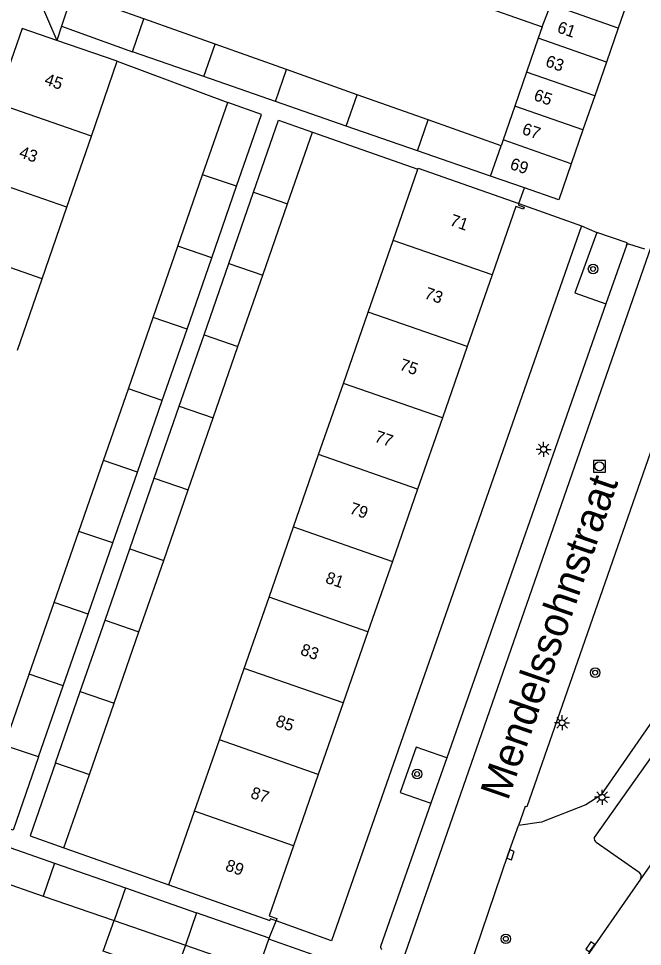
# Model space of a CAD drawing. Extents: x 132999 to 136000, y 398499 to 400501.
# Drawn here: x 133798 to 133850.1, y 399371.6 to 399449.1 of the extents above; entities that cross this region are included whole.
import ezdxf

# ---------------------------------------------------------------- set-up
doc = ezdxf.new("R2010")
doc.units = 0
for name, color, linetype in [('gg-afsc-erfafscheiding', 7, 'Continuous'), ('gg-anno-huisnummerreeks BGT', 7, 'Continuous'), ('gg-anno-openbare ruimte label', 7, 'Continuous'), ('gg-bbg-bijgebouw', 7, 'Continuous'), ('gg-bbg-gedigitaliseerde bebouwing', 7, 'Continuous'), ('gg-bbg-gedigitaliseerde bijgebouw', 7, 'Continuous'), ('gg-bbg-hoofdgebouw', 7, 'Continuous'), ('gg-bbg-luifel en loopbrug', 7, 'Continuous'), ('gg-bbg-tussenscheiding', 7, 'Continuous'), ('gg-knt-verharding', 7, 'Continuous'), ('gg-knt-verharding nz', 7, 'Continuous'), ('gt-grn-groengrens', 7, 'Continuous'), ('gt-grn-weggrens', 7, 'Continuous'), ('gt-symb-boom', 7, 'Continuous'), ('gt-symb-kolk', 7, 'Continuous'), ('gt-symb-lichtmast', 7, 'Continuous'), ('gt-symb-rioolschacht', 7, 'Continuous')]:
    doc.layers.add(name, color=color, linetype=linetype)

# ---------------------------------------------------------------- blocks, each defined once
blk = doc.blocks.new('gt0-BOOM')
at = {"layer": 'gt-symb-boom'}
for radius in [0.4, 0.2]:
    blk.add_circle((0, 0), radius, dxfattribs=at)
blk = doc.blocks.new('gt0-KOLK')
at = {"layer": 'gt-symb-kolk'}
blk.add_lwpolyline([(0, 0), (0.375, 0), (0.375, 0.4), (-0.375, 0.4), (-0.375, 0), (0, 0)], dxfattribs=at)
blk = doc.blocks.new('gt0-LMAST')
at = {"layer": 'gt-symb-lichtmast'}
for p, q in [((-0.182, 0.173), (-0.447, 0.438)), ((-0.005, 0.246), (-0.005, 0.621)), ((0.172, 0.173), (0.437, 0.438)), ((-0.255, -0.004), (-0.63, -0.004)), ((-0.182, -0.181), (-0.447, -0.446)), ((-0.005, -0.254), (-0.005, -0.629)), ((0.437, -0.446), (0.172, -0.181)), ((0.245, -0.004), (0.62, -0.004))]:
    blk.add_line(p, q, dxfattribs=at)
blk.add_circle((-0.005, -0.004), 0.25, dxfattribs=at)
blk = doc.blocks.new('gt0-RS')
at = {"layer": 'gt-symb-rioolschacht'}
blk.add_lwpolyline([(-0.5, -0.5), (0.5, -0.5), (0.5, 0.5), (-0.5, 0.5)], close=True, dxfattribs=at)
blk.add_circle((0, 0), 0.375, dxfattribs=at)

msp = doc.modelspace()

# ---------------------------------------------------------------- linework, layer by layer
at = {"layer": 'gg-afsc-erfafscheiding'}
for p, q in [((133806.223, 399445.529), (133815.46, 399442.092)), ((133822.537, 399439.607), (133831.362, 399436.508)), ((133801.77, 399379.823), (133810.55, 399376.735))]:
    msp.add_line(p, q, dxfattribs=at)
at = {"layer": 'gg-bbg-bijgebouw'}
for p, q in [((133802.479, 399451.192), (133801.572, 399448.454)), ((133848.101, 399448.296), (133847.12, 399445.465)), ((133847.12, 399445.465), (133846.14, 399442.634)), ((133846.14, 399442.634), (133845.16, 399439.803)), ((133845.16, 399439.803), (133844.18, 399436.973)), ((133844.18, 399436.973), (133843.14, 399433.97)), ((133817.981, 399369.601), (133818.902, 399372.209)), ((133818.902, 399372.209), (133818.928, 399372.282))]:
    msp.add_line(p, q, dxfattribs=at)
msp.add_lwpolyline([(133849.024, 399450.982), (133849.03, 399450.98), (133848.101, 399448.296)], dxfattribs=at)
at = {"layer": 'gg-bbg-gedigitaliseerde bebouwing'}
for p, q in [((133835.689, 399450.532), (133841.762, 399448.423)), ((133804.068, 399439.288), (133806.223, 399445.529)), ((133802.013, 399433.335), (133804.068, 399439.288)), ((133829.292, 399430.562), (133831.362, 399436.508)), ((133799.953, 399427.37), (133802.013, 399433.335)), ((133827.212, 399424.588), (133829.292, 399430.562)), ((133797.897, 399421.414), (133799.953, 399427.37)), ((133825.137, 399418.629), (133827.212, 399424.588)), ((133823.063, 399412.672), (133825.137, 399418.629)), ((133820.961, 399406.637), (133823.063, 399412.672)), ((133818.913, 399400.753), (133820.961, 399406.637)), ((133816.841, 399394.804), (133818.913, 399400.753)), ((133814.763, 399388.835), (133816.841, 399394.804)), ((133812.689, 399382.878), (133814.763, 399388.835)), ((133810.55, 399376.735), (133812.689, 399382.878)), ((133810.55, 399376.735), (133818.98, 399373.77))]:
    msp.add_line(p, q, dxfattribs=at)
msp.add_lwpolyline([(133831.362, 399436.508), (133831.392, 399436.595), (133839.81, 399433.66)], dxfattribs=at)
at = {"layer": 'gg-bbg-gedigitaliseerde bijgebouw'}
for p, q in [((133808.455, 399449.071), (133802.479, 399451.192)), ((133814.41, 399446.958), (133808.455, 399449.071)), ((133801.572, 399448.454), (133807.513, 399446.32)), ((133841.762, 399448.423), (133841.425, 399447.452)), ((133841.425, 399447.452), (133840.444, 399444.623)), ((133813.463, 399444.255), (133807.513, 399446.32)), ((133820.374, 399444.841), (133814.41, 399446.958)), ((133826.294, 399442.74), (133820.374, 399444.841)), ((133819.443, 399442.18), (133813.463, 399444.255)), ((133840.444, 399444.623), (133839.462, 399441.793)), ((133832.221, 399440.636), (133826.294, 399442.74)), ((133813.365, 399436.06), (133815.46, 399442.092)), ((133825.376, 399440.121), (133819.443, 399442.18)), ((133839.462, 399441.793), (133838.481, 399438.963)), ((133831.318, 399438.058), (133825.376, 399440.121)), ((133838.311, 399438.474), (133832.221, 399440.636)), ((133820.46, 399433.63), (133822.537, 399439.607)), ((133838.481, 399438.963), (133838.311, 399438.474)), ((133837.431, 399435.937), (133831.318, 399438.058)), ((133811.294, 399430.097), (133813.365, 399436.06)), ((133840.273, 399434.958), (133837.431, 399435.937)), ((133814.132, 399429.125), (133816.203, 399435.088)), ((133815.551, 399428.639), (133817.622, 399434.602)), ((133843.14, 399433.97), (133840.273, 399434.958)), ((133818.389, 399427.667), (133820.46, 399433.63)), ((133809.223, 399424.137), (133811.294, 399430.097)), ((133812.061, 399423.165), (133814.132, 399429.125)), ((133813.48, 399422.679), (133815.551, 399428.639)), ((133816.319, 399421.706), (133818.389, 399427.667)), ((133807.154, 399418.181), (133809.223, 399424.137)), ((133809.993, 399417.209), (133812.061, 399423.165)), ((133811.412, 399416.723), (133813.48, 399422.679)), ((133814.25, 399415.751), (133816.319, 399421.706)), ((133805.068, 399412.175), (133807.154, 399418.181)), ((133807.906, 399411.203), (133809.993, 399417.209)), ((133809.325, 399410.717), (133811.412, 399416.723)), ((133812.164, 399409.745), (133814.25, 399415.751)), ((133803.015, 399406.265), (133805.068, 399412.175)), ((133805.853, 399405.293), (133807.906, 399411.203)), ((133807.272, 399404.807), (133809.325, 399410.717)), ((133810.111, 399403.835), (133812.164, 399409.745)), ((133800.946, 399400.308), (133803.015, 399406.265)), ((133803.784, 399399.335), (133805.853, 399405.293)), ((133805.203, 399398.849), (133807.272, 399404.807)), ((133808.041, 399397.877), (133810.111, 399403.835)), ((133798.874, 399394.344), (133800.946, 399400.308)), ((133801.712, 399393.372), (133803.784, 399399.335)), ((133803.132, 399392.886), (133805.203, 399398.849)), ((133805.97, 399391.914), (133808.041, 399397.877)), ((133796.806, 399388.389), (133798.874, 399394.344)), ((133799.644, 399387.417), (133801.712, 399393.372)), ((133801.063, 399386.93), (133803.132, 399392.886)), ((133803.901, 399385.958), (133805.97, 399391.914)), ((133801.77, 399379.823), (133803.901, 399385.958)), ((133795.014, 399380.641), (133800.97, 399378.559)), ((133800.97, 399378.559), (133806.908, 399376.483)), ((133794.059, 399377.854), (133800.024, 399375.796)), ((133806.908, 399376.483), (133812.855, 399374.404)), ((133800.024, 399375.796), (133805.97, 399373.745)), ((133818.928, 399372.282), (133812.855, 399374.404)), ((133805.97, 399373.745), (133811.926, 399371.69)), ((133811.926, 399371.69), (133817.981, 399369.601))]:
    msp.add_line(p, q, dxfattribs=at)
for points in [[(133816.203, 399435.088), (133818.291, 399441.098), (133815.46, 399442.092)], [(133817.622, 399434.602), (133819.706, 399440.601), (133822.537, 399439.607)], [(133799.644, 399387.417), (133797.525, 399381.316), (133794.695, 399382.311)], [(133801.063, 399386.93), (133798.94, 399380.818), (133801.77, 399379.823)]]:
    msp.add_lwpolyline(points, dxfattribs=at)
at = {"layer": 'gg-bbg-hoofdgebouw'}
for p, q in [((133798.27, 399448.275), (133796.104, 399442.044)), ((133801.178, 399447.271), (133798.27, 399448.275)), ((133806.223, 399445.529), (133801.178, 399447.271)), ((133839.81, 399433.66), (133839.804, 399433.644)), ((133837.568, 399427.699), (133835.485, 399421.717)), ((133835.485, 399421.717), (133833.41, 399415.758)), ((133833.41, 399415.758), (133831.335, 399409.799)), ((133831.335, 399409.799), (133829.226, 399403.743)), ((133829.226, 399403.743), (133827.182, 399397.875)), ((133827.182, 399397.875), (133825.112, 399391.931)), ((133825.112, 399391.931), (133823.032, 399385.957)), ((133823.032, 399385.957), (133820.957, 399380))]:
    msp.add_line(p, q, dxfattribs=at)
for points in [[(133839.804, 399433.644), (133839.76, 399433.52), (133840.25, 399433.35), (133840.19, 399433.17), (133839.55, 399433.39), (133837.568, 399427.699)], [(133820.957, 399380), (133818.92, 399374.15), (133819.57, 399373.91), (133819.5, 399373.72)], [(133819.5, 399373.72), (133819.02, 399373.89), (133818.98, 399373.77)]]:
    msp.add_lwpolyline(points, dxfattribs=at)
at = {"layer": 'gg-bbg-luifel en loopbrug'}
msp.add_lwpolyline([(133811.926, 399371.69), (133810.999, 399369.08), (133805.062, 399371.188), (133805.97, 399373.745)], dxfattribs=at)
at = {"layer": 'gg-bbg-tussenscheiding'}
for p, q in [((133841.762, 399448.423), (133842.468, 399450.263)), ((133848.101, 399448.296), (133842.468, 399450.263)), ((133807.513, 399446.32), (133808.455, 399449.071)), ((133847.12, 399445.465), (133841.425, 399447.452)), ((133813.463, 399444.255), (133814.41, 399446.958)), ((133819.443, 399442.18), (133820.374, 399444.841)), ((133846.14, 399442.634), (133840.444, 399444.623)), ((133825.376, 399440.121), (133826.294, 399442.74)), ((133804.068, 399439.288), (133796.104, 399442.044)), ((133845.16, 399439.803), (133839.462, 399441.793)), ((133831.318, 399438.058), (133832.221, 399440.636)), ((133837.431, 399435.937), (133838.311, 399438.474)), ((133844.18, 399436.973), (133838.481, 399438.963)), ((133802.013, 399433.335), (133794.039, 399436.103)), ((133816.203, 399435.088), (133813.365, 399436.06)), ((133817.622, 399434.602), (133820.46, 399433.63)), ((133799.953, 399427.37), (133791.966, 399430.142)), ((133814.132, 399429.125), (133811.294, 399430.097)), ((133837.568, 399427.699), (133829.292, 399430.562)), ((133815.551, 399428.639), (133818.389, 399427.667)), ((133835.485, 399421.717), (133827.212, 399424.588)), ((133812.061, 399423.165), (133809.223, 399424.137)), ((133813.48, 399422.679), (133816.319, 399421.706)), ((133833.41, 399415.758), (133825.137, 399418.629)), ((133809.993, 399417.209), (133807.154, 399418.181)), ((133811.412, 399416.723), (133814.25, 399415.751)), ((133807.906, 399411.203), (133805.068, 399412.175)), ((133831.335, 399409.799), (133823.063, 399412.672)), ((133809.325, 399410.717), (133812.164, 399409.745)), ((133805.853, 399405.293), (133803.015, 399406.265)), ((133820.961, 399406.637), (133829.226, 399403.743)), ((133807.272, 399404.807), (133810.111, 399403.835)), ((133827.182, 399397.875), (133818.913, 399400.753)), ((133803.784, 399399.335), (133800.946, 399400.308)), ((133805.203, 399398.849), (133808.041, 399397.877)), ((133801.712, 399393.372), (133798.874, 399394.344)), ((133825.112, 399391.931), (133816.841, 399394.804)), ((133803.132, 399392.886), (133805.97, 399391.914)), ((133823.032, 399385.957), (133814.763, 399388.835)), ((133799.644, 399387.417), (133796.806, 399388.389)), ((133801.063, 399386.93), (133803.901, 399385.958)), ((133820.957, 399380), (133812.689, 399382.878)), ((133800.97, 399378.559), (133800.024, 399375.796)), ((133806.908, 399376.483), (133805.97, 399373.745)), ((133812.855, 399374.404), (133811.926, 399371.69))]:
    msp.add_line(p, q, dxfattribs=at)
at = {"layer": 'gg-knt-verharding'}
for p, q in [((133839.804, 399433.644), (133845.03, 399431.778)), ((133848.788, 399430.146), (133847.08, 399425.277)), ((133850.332, 399429.83), (133849.007, 399430.26)), ((133847.08, 399425.277), (133833.772, 399387.345)), ((133877.093, 399424.527), (133846.089, 399380.684)), ((133833.772, 399387.345), (133832.445, 399383.56)), ((133832.445, 399383.56), (133828.245, 399371.589)), ((133846.255, 399380.304), (133849.867, 399377.794)), ((133849.964, 399377.217), (133842.947, 399367.151))]:
    msp.add_line(p, q, dxfattribs=at)
for points in [[(133862.338, 399446.333), (133860.787, 399441.92), (133860.925, 399441.871), (133840.465, 399383.246), (133840.328, 399383.287), (133839.769, 399381.706)], [(133845.03, 399431.778), (133824.129, 399372.055), (133819.5, 399373.72)], [(133846.324, 399431.235), (133844.477, 399426.19), (133847.08, 399425.277)], [(133848.788, 399430.146), (133848.864, 399430.364), (133846.324, 399431.235)], [(133833.772, 399387.345), (133831.211, 399388.244), (133829.884, 399384.458), (133832.445, 399383.56)], [(133835.629, 399369.616), (133838.92, 399379.305), (133839.769, 399381.706)], [(133815.655, 399347.64), (133823.643, 399370.535), (133818.902, 399372.209)]]:
    msp.add_lwpolyline(points, dxfattribs=at)
for centre, radius, start, end in [((133848.96, 399430.082), 0.184, 75.24482, 159.75345), ((133846.439, 399380.61), 0.357, 168.12865, 239.06682), ((133849.538, 399377.442), 0.482, 332.13187, 46.95376), ((133828.428, 399371.529), 0.193, 161.95863, 246.01139)]:
    msp.add_arc(centre, radius, start, end, dxfattribs=at)
at = {"layer": 'gg-knt-verharding nz'}
msp.add_line((133850.863, 399430.085), (133830.043, 399370.293), dxfattribs=at)
msp.add_lwpolyline([(133881.534, 399422.164), (133878.474, 399417.779), (133867.667, 399402.457), (133849.964, 399377.217)], dxfattribs=at)
at = {"layer": 'gt-grn-groengrens'}
msp.add_lwpolyline([(133867.622, 399414.412), (133846.653, 399384.232), (133845.401, 399383.406), (133841.694, 399381.984), (133839.769, 399381.706)], dxfattribs=at)
at = {"layer": 'gt-grn-weggrens'}
for p, q in [((133799.796, 399450.513), (133801.178, 399447.271)), ((133801.572, 399448.454), (133801.178, 399447.271)), ((133839.81, 399433.66), (133840.273, 399434.958)), ((133845.03, 399431.778), (133846.324, 399431.235)), ((133818.928, 399372.282), (133819.5, 399373.72))]:
    msp.add_line(p, q, dxfattribs=at)

# ---------------------------------------------------------------- block references
at = {"layer": 'gt-symb-boom'}
for p in [(133846.006, 399428.184), (133846.181, 399394.463), (133831.294, 399385.992), (133838.71, 399372.227)]:
    msp.add_blockref('gt0-BOOM', p, dxfattribs=at)
at = {"layer": 'gt-symb-kolk'}
for p, rotation in [((133838.92, 399379.305), -108.76412863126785), ((133845.93, 399371.447), 55.04301863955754)]:
    msp.add_blockref('gt0-KOLK', p, dxfattribs=dict(at, rotation=rotation))
at = {"layer": 'gt-symb-lichtmast'}
for p in [(133841.876, 399413.117), (133843.421, 399390.275), (133846.763, 399384.054)]:
    msp.add_blockref('gt0-LMAST', p, dxfattribs=at)
at = {"layer": 'gt-symb-rioolschacht'}
msp.add_blockref('gt0-RS', (133846.533, 399411.695), dxfattribs=at)

# ---------------------------------------------------------------- texts
at = {"layer": 'gg-anno-huisnummerreeks BGT'}
for s, rotation, p in [('61', 340.9, (133842.933, 399447.972)), ('63', 340.9, (133841.952, 399445.14)), ('45', 340.9, (133800.065, 399443.623)), ('65', 340.9, (133840.972, 399442.309)), ('67', 340.9, (133839.992, 399439.479)), ('43', 340.9, (133797.951, 399437.541)), ('69', 340.9, (133838.982, 399436.563)), ('71', 340.8, (133833.956, 399431.855)), ('73', 340.8, (133831.832, 399425.756)), ('75', 340.8, (133829.753, 399419.786)), ('77', 340.8, (133827.665, 399413.789)), ('79', 340.8, (133825.574, 399407.785)), ('81', 340.8, (133823.557, 399401.993)), ('83', 340.8, (133821.465, 399395.986)), ('85', 340.8, (133819.39, 399390.027)), ('87', 340.8, (133817.299, 399384.023)), ('89', 340.8, (133815.189, 399377.964))]:
    msp.add_text(s, height=1, rotation=rotation, dxfattribs=at).set_placement(p)
at = {"layer": 'gg-anno-openbare ruimte label'}
msp.add_text('Mendelssohnstraat', height=2.5, rotation=70.9, dxfattribs=at).set_placement((133838.881, 399383.694))

doc.saveas('drawing.dxf')
